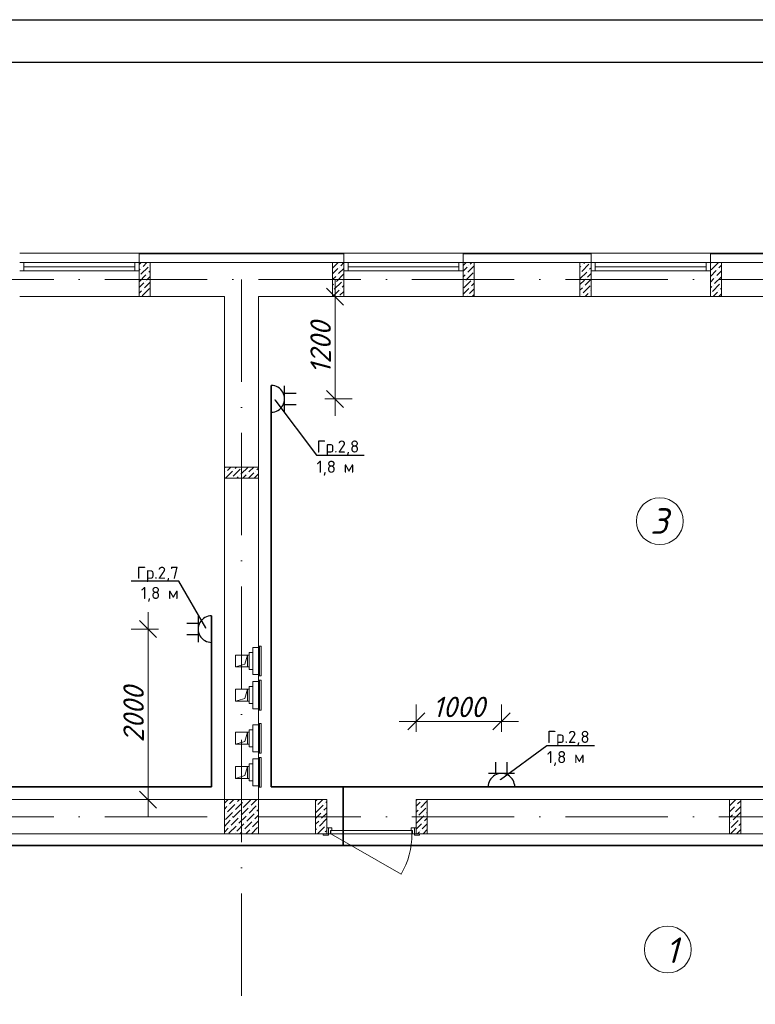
# Model space of a CAD drawing. Header units: millimetres. Extents: x 1114507 to 93926427, y 174473 to 817039.
# Tile 271 of 483: x 1733678 to 1742304, y 773925 to 785472. Entities that reach past the tile are written whole.
import ezdxf
from ezdxf import colors
from ezdxf.entities.mleader import LeaderData, LeaderLine
from ezdxf.math import Vec2, Vec3

# ---------------------------------------------------------------- set-up
doc = ezdxf.new("R2010")
doc.units = ezdxf.units.MM
doc.linetypes.add('ACAD_ISO10W100', pattern=[18, 12, -3, 0, -3])
doc.linetypes.add('ADSK_Скрыто', pattern=[6, 3, -3])
for name, color, linetype, lineweight in [('_Hidden_', 7, 'ADSK_Скрыто', 9), ('Doors', 86, 'Continuous', 13), ('expl', 234, 'Continuous', 13), ('Mechanical Equipment', 7, 'Continuous', 18), ('размеры', 12, 'Continuous', 15)]:
    doc.layers.add(name, color=color, linetype=linetype, lineweight=lineweight)
doc.layers.add('ventilatsiya', color=7, linetype='Continuous')
doc.layers.add('ЭО', color=20, linetype='Continuous')
doc.styles.get("Standard").update_dxf_attribs({"font": 'isocpeui.ttf'})
doc.styles.add('X_ISO', font='isocpeui.ttf')
doc.dimstyles.new('Санжар', dxfattribs={"dimtxt": 240, "dimasz": 200, "dimexe": 200, "dimexo": 200, "dimgap": 50, "dimtad": 1, "dimdec": 0, "dimtxsty": 'Standard', "dimblk": 'OBLIQUE', "dimcen": 2.5, "dimdle": 200, "dimclrd": 152, "dimclre": 152, "dimclrt": 152, "dimadec": 0, "dimazin": 0, "dimtfac": 1, "dimtdec": 0, "dimtmove": 0, "dimatfit": 3, "dimldrblk": 'OBLIQUE', "dimfxl": 0, "dimlwd": 0, "dimlwe": 0, "dimarcsym": 0})

# ---------------------------------------------------------------- blocks, each defined once
blk = doc.blocks.new('blokqav2mak')
at = {"lineweight": 0, "ltscale": 100}
for p, q in [((1557482, 782732), (1556082, 782732)), ((1561282, 782732), (1559882, 782732)), ((1564182, 782732), (1562782, 782732)), ((1559882, 782625), (1557482, 782625)), ((1557482, 782625), (1557482, 782225)), ((1559882, 782625), (1559882, 782225)), ((1562782, 782625), (1561282, 782625)), ((1561282, 782625), (1561282, 782225)), ((1562782, 782625), (1562782, 782225)), ((1565682, 782625), (1564182, 782625)), ((1564182, 782625), (1564182, 782225)), ((1557482, 782225), (1556082, 782225)), ((1558482, 782225), (1557482, 782225)), ((1558482, 776325), (1558482, 782225)), ((1559882, 782225), (1558882, 782225)), ((1558882, 776325), (1558882, 782225)), ((1561282, 782225), (1559882, 782225)), ((1562782, 782225), (1561282, 782225)), ((1564182, 782225), (1562782, 782225)), ((1565682, 782225), (1564182, 782225)), ((1558482, 776325), (1551132, 776325)), ((1559682, 776325), (1558882, 776325)), ((1559682, 776325), (1559682, 775925)), ((1568082, 776325), (1560732, 776325)), ((1560732, 776325), (1560732, 775925)), ((1559682, 775925), (1551132, 775925)), ((1568482, 775925), (1560732, 775925))]:
    blk.add_line(p, q, dxfattribs=at)
at = {"color": 252, "lineweight": 0, "ltscale": 100}
for p, q in [((1559882, 782732), (1557482, 782732)), ((1557482, 782625), (1557482, 782732)), ((1559882, 782625), (1559882, 782732)), ((1562782, 782732), (1561282, 782732)), ((1561282, 782625), (1561282, 782732)), ((1562782, 782625), (1562782, 782732)), ((1565682, 782732), (1564182, 782732)), ((1564182, 782625), (1564182, 782732))]:
    blk.add_line(p, q, dxfattribs=at)
at = {"color": 32, "lineweight": 0, "ltscale": 100}
for p, q in [((1559882, 782725), (1557482, 782725)), ((1562782, 782725), (1561282, 782725)), ((1565682, 782725), (1564182, 782725))]:
    blk.add_line(p, q, dxfattribs=at)
at = {"color": 5, "lineweight": 0}
for p, q in [((1556132, 782625), (1556082, 782625)), ((1556082, 782525), (1556132, 782525)), ((1557432, 782625), (1556132, 782625)), ((1556132, 782525), (1556132, 782625)), ((1557432, 782575), (1556132, 782575)), ((1557432, 782525), (1556132, 782525)), ((1557432, 782525), (1557432, 782625)), ((1557432, 782625), (1557482, 782625)), ((1557482, 782525), (1557432, 782525)), ((1557482, 782625), (1557482, 782525)), ((1559932, 782625), (1559882, 782625)), ((1559882, 782625), (1559882, 782525)), ((1559882, 782525), (1559932, 782525)), ((1561232, 782625), (1559932, 782625)), ((1559932, 782525), (1559932, 782625)), ((1561232, 782575), (1559932, 782575)), ((1561232, 782525), (1559932, 782525)), ((1561232, 782525), (1561232, 782625)), ((1561232, 782625), (1561282, 782625)), ((1561282, 782525), (1561232, 782525)), ((1561282, 782625), (1561282, 782525)), ((1562832, 782625), (1562782, 782625)), ((1562782, 782625), (1562782, 782525)), ((1562782, 782525), (1562832, 782525)), ((1564132, 782625), (1562832, 782625)), ((1562832, 782525), (1562832, 782625)), ((1564132, 782575), (1562832, 782575)), ((1564132, 782525), (1562832, 782525)), ((1564132, 782525), (1564132, 782625)), ((1564132, 782625), (1564182, 782625)), ((1564182, 782525), (1564132, 782525)), ((1564182, 782625), (1564182, 782525))]:
    blk.add_line(p, q, dxfattribs=at)
at = {"linetype": 'Continuous', "lineweight": 0, "ltscale": 100}
for p, q in [((1557482, 782600, 0), (1557507, 782625, 0)), ((1557482, 782533, 0), (1557495, 782545, 0)), ((1557503, 782486, 0), (1557587, 782571, 0)), ((1557511, 782562, 0), (1557511, 782562, 0)), ((1557528, 782579, 0), (1557574, 782625, 0)), ((1557596, 782512, 0), (1557612, 782528, 0)), ((1557604, 782587, 0), (1557604, 782587, 0)), ((1559752, 782493, 0), (1559813, 782554, 0)), ((1559754, 782562, 0), (1559817, 782625, 0)), ((1559822, 782495, 0), (1559882, 782555, 0)), ((1559830, 782571, 0), (1559830, 782571, 0)), ((1559847, 782587, 0), (1559882, 782623, 0)), ((1561282, 782589, 0), (1561318, 782625, 0)), ((1561282, 782522, 0), (1561331, 782571, 0)), ((1561339, 782512, 0), (1561412, 782585, 0)), ((1561347, 782587, 0), (1561347, 782587, 0)), ((1561364, 782604, 0), (1561385, 782625, 0)), ((1562652, 782568, 0), (1562663, 782579, 0)), ((1562652, 782433, 0), (1562731, 782512, 0)), ((1562672, 782520, 0), (1562756, 782604, 0)), ((1562680, 782596, 0), (1562680, 782596, 0)), ((1562697, 782613, 0), (1562709, 782625, 0)), ((1562748, 782529, 0), (1562748, 782529, 0)), ((1562764, 782545, 0), (1562782, 782563, 0)), ((1562773, 782621, 0), (1562773, 782621, 0)), ((1564182, 782462, 0), (1564248, 782529, 0)), ((1564189, 782537, 0), (1564273, 782621, 0)), ((1564198, 782613, 0), (1564198, 782613, 0)), ((1564257, 782470, 0), (1564312, 782525, 0)), ((1564265, 782545, 0), (1564265, 782545, 0)), ((1564282, 782562, 0), (1564312, 782592, 0)), ((1557482, 782398, 0), (1557562, 782478, 0)), ((1557486, 782470, 0), (1557486, 782470, 0)), ((1557554, 782402, 0), (1557554, 782402, 0)), ((1557570, 782419, 0), (1557612, 782461, 0)), ((1557579, 782495, 0), (1557579, 782495, 0)), ((1559752, 782425, 0), (1559788, 782461, 0)), ((1559796, 782402, 0), (1559881, 782486, 0)), ((1559805, 782478, 0), (1559805, 782478, 0)), ((1559872, 782411, 0), (1559872, 782411, 0)), ((1561282, 782455, 0), (1561305, 782478, 0)), ((1561289, 782326, 0), (1561373, 782411, 0)), ((1561297, 782402, 0), (1561297, 782402, 0)), ((1561314, 782419, 0), (1561398, 782503, 0)), ((1561322, 782495, 0), (1561322, 782495, 0)), ((1561390, 782428, 0), (1561390, 782428, 0)), ((1561406, 782444, 0), (1561412, 782450, 0)), ((1562652, 782366, 0), (1562705, 782419, 0)), ((1562655, 782503, 0), (1562655, 782503, 0)), ((1562714, 782360, 0), (1562782, 782428, 0)), ((1562722, 782436, 0), (1562722, 782436, 0)), ((1562739, 782453, 0), (1562782, 782496, 0)), ((1564182, 782395, 0), (1564223, 782436, 0)), ((1564231, 782377, 0), (1564312, 782458, 0)), ((1564240, 782453, 0), (1564240, 782453, 0)), ((1557482, 782331, 0), (1557537, 782385, 0)), ((1557482, 782263, 0), (1557511, 782293, 0)), ((1557520, 782234, 0), (1557604, 782318, 0)), ((1557528, 782310, 0), (1557528, 782310, 0)), ((1557545, 782326, 0), (1557612, 782393, 0)), ((1559752, 782358, 0), (1559763, 782369, 0)), ((1559754, 782225, 0), (1559830, 782301, 0)), ((1559754, 782293, 0), (1559754, 782293, 0)), ((1559771, 782310, 0), (1559855, 782394, 0)), ((1559780, 782385, 0), (1559780, 782385, 0)), ((1559838, 782242, 0), (1559882, 782286, 0)), ((1559847, 782318, 0), (1559847, 782318, 0)), ((1559864, 782335, 0), (1559882, 782353, 0)), ((1561282, 782253, 0), (1561347, 782318, 0)), ((1561356, 782259, 0), (1561412, 782315, 0)), ((1561364, 782335, 0), (1561364, 782335, 0)), ((1561381, 782352, 0), (1561412, 782383, 0)), ((1562652, 782298, 0), (1562680, 782326, 0)), ((1562689, 782268, 0), (1562773, 782352, 0)), ((1562697, 782343, 0), (1562697, 782343, 0)), ((1562781, 782293, 0), (1562782, 782294, 0)), ((1564182, 782328, 0), (1564198, 782343, 0)), ((1564206, 782284, 0), (1564290, 782369, 0)), ((1564214, 782360, 0), (1564214, 782360, 0)), ((1564282, 782293, 0), (1564282, 782293, 0)), ((1564299, 782310, 0), (1564312, 782323, 0)), ((1564307, 782385, 0), (1564307, 782385, 0)), ((1557578, 782225, 0), (1557579, 782225, 0)), ((1557596, 782242, 0), (1557596, 782242, 0)), ((1559822, 782225, 0), (1559822, 782225, 0)), ((1561322, 782225, 0), (1561322, 782225, 0)), ((1561339, 782242, 0), (1561339, 782242, 0)), ((1561389, 782225, 0), (1561412, 782248, 0)), ((1562652, 782231, 0), (1562655, 782234, 0)), ((1562672, 782251, 0), (1562672, 782251, 0)), ((1562714, 782225, 0), (1562748, 782259, 0)), ((1562764, 782276, 0), (1562764, 782276, 0)), ((1562781, 782225, 0), (1562782, 782226, 0)), ((1564189, 782268, 0), (1564189, 782268, 0)), ((1564214, 782225, 0), (1564265, 782276, 0)), ((1564281, 782225, 0), (1564312, 782256, 0)), ((1558482, 780217, 0), (1558490, 780225, 0)), ((1558517, 780185, 0), (1558558, 780225, 0)), ((1558585, 780117, 0), (1558669, 780201, 0)), ((1558610, 780210, 0), (1558625, 780225, 0)), ((1558677, 780142, 0), (1558760, 780225, 0)), ((1558686, 780218, 0), (1558686, 780218, 0)), ((1558770, 780168, 0), (1558827, 780225, 0)), ((1558862, 780193, 0), (1558882, 780213, 0)), ((1558482, 780149, 0), (1558484, 780151, 0)), ((1558495, 780095, 0), (1558576, 780176, 0)), ((1558500, 780168, 0), (1558500, 780168, 0)), ((1558568, 780100, 0), (1558568, 780100, 0)), ((1558593, 780193, 0), (1558593, 780193, 0)), ((1558630, 780095, 0), (1558644, 780109, 0)), ((1558660, 780126, 0), (1558660, 780126, 0)), ((1558697, 780095, 0), (1558736, 780134, 0)), ((1558753, 780151, 0), (1558753, 780151, 0)), ((1558765, 780095, 0), (1558829, 780159, 0)), ((1558837, 780100, 0), (1558882, 780145, 0)), ((1558846, 780176, 0), (1558846, 780176, 0)), ((1558482, 776282), (1558525, 776325)), ((1558544, 776276), (1558593, 776325)), ((1558611, 776209), (1558696, 776293)), ((1558620, 776285), (1558620, 776285)), ((1558637, 776302), (1558660, 776325)), ((1558704, 776234), (1558788, 776318)), ((1558712, 776310), (1558712, 776310)), ((1558797, 776260), (1558862, 776325)), ((1559552, 776307, 0), (1559570, 776325, 0)), ((1559580, 776267, 0), (1559638, 776325, 0)), ((1559656, 776276, 0), (1559656, 776276, 0)), ((1559673, 776292, 0), (1559682, 776302, 0)), ((1560742, 776325, 0), (1560732, 776315, 0)), ((1560778, 776294, 0), (1560732, 776248, 0)), ((1560862, 776310, 0), (1560786, 776235, 0)), ((1560795, 776311, 0), (1560795, 776311, 0)), ((1564407, 776251, 0), (1564481, 776325, 0)), ((1564499, 776276, 0), (1564537, 776313, 0)), ((1558482, 776214), (1558510, 776243)), ((1558494, 776091), (1558578, 776175)), ((1558502, 776167), (1558502, 776167)), ((1558519, 776184), (1558603, 776268)), ((1558527, 776260), (1558527, 776260)), ((1558586, 776116), (1558670, 776201)), ((1558595, 776192), (1558595, 776192)), ((1558679, 776142), (1558763, 776226)), ((1558687, 776217), (1558687, 776217)), ((1558771, 776167), (1558856, 776251)), ((1558780, 776243), (1558780, 776243)), ((1558847, 776175), (1558847, 776175)), ((1558864, 776192), (1558882, 776210)), ((1558872, 776268), (1558872, 776268)), ((1559552, 776105, 0), (1559614, 776166, 0)), ((1559555, 776175, 0), (1559639, 776259, 0)), ((1559563, 776250, 0), (1559563, 776250, 0)), ((1559622, 776107, 0), (1559682, 776167, 0)), ((1559630, 776183, 0), (1559630, 776183, 0)), ((1559647, 776200, 0), (1559682, 776235, 0)), ((1560753, 776201, 0), (1560732, 776180, 0)), ((1560845, 776226, 0), (1560761, 776142, 0)), ((1560770, 776218, 0), (1560770, 776218, 0)), ((1560862, 776176, 0), (1560854, 776167, 0)), ((1564407, 776183, 0), (1564466, 776242, 0)), ((1564449, 776090, 0), (1564533, 776175, 0)), ((1564457, 776166, 0), (1564457, 776166, 0)), ((1564474, 776183, 0), (1564537, 776246, 0)), ((1564483, 776259, 0), (1564483, 776259, 0)), ((1558482, 776147), (1558485, 776150)), ((1558482, 776012), (1558552, 776083)), ((1558561, 776024), (1558645, 776108)), ((1558569, 776100), (1558569, 776100)), ((1558653, 776049), (1558738, 776133)), ((1558662, 776125), (1558662, 776125)), ((1558721, 775982), (1558805, 776066)), ((1558729, 776057), (1558729, 776057)), ((1558746, 776074), (1558830, 776158)), ((1558754, 776150), (1558754, 776150)), ((1558813, 776007), (1558882, 776076)), ((1558822, 776083), (1558822, 776083)), ((1558839, 776100), (1558882, 776143)), ((1559552, 776037, 0), (1559588, 776074, 0)), ((1559597, 776015, 0), (1559681, 776099, 0)), ((1559605, 776090, 0), (1559605, 776090, 0)), ((1560820, 776134, 0), (1560736, 776050, 0)), ((1560744, 776125, 0), (1560744, 776125, 0)), ((1560812, 776058, 0), (1560812, 776058, 0)), ((1560862, 776108, 0), (1560829, 776075, 0)), ((1560837, 776151, 0), (1560837, 776151, 0)), ((1564407, 776116, 0), (1564440, 776149, 0)), ((1564407, 776049, 0), (1564415, 776057, 0)), ((1564424, 775998, 0), (1564508, 776082, 0)), ((1564432, 776074, 0), (1564432, 776074, 0)), ((1564525, 776099, 0), (1564525, 776099, 0)), ((1558482, 775945), (1558527, 775990)), ((1558536, 775931), (1558620, 776015)), ((1558544, 776007), (1558544, 776007)), ((1558611, 775940), (1558611, 775940)), ((1558628, 775956), (1558712, 776041)), ((1558637, 776032), (1558637, 776032)), ((1558664, 775925), (1558687, 775948)), ((1558704, 775965), (1558704, 775965)), ((1558732, 775925), (1558780, 775973)), ((1558797, 775990), (1558797, 775990)), ((1558799, 775925), (1558872, 775999)), ((1558881, 775940), (1558882, 775941)), ((1559552, 775970, 0), (1559563, 775981, 0)), ((1559575, 775925, 0), (1559656, 776006, 0)), ((1559580, 775998, 0), (1559580, 775998, 0)), ((1559647, 775930, 0), (1559647, 775930, 0)), ((1559664, 775947, 0), (1559682, 775965, 0)), ((1559673, 776023, 0), (1559673, 776023, 0)), ((1560795, 776041, 0), (1560732, 775978, 0)), ((1560770, 775949, 0), (1560746, 775925, 0)), ((1560786, 775965, 0), (1560786, 775965, 0)), ((1560862, 776041, 0), (1560803, 775982, 0)), ((1560862, 775974, 0), (1560814, 775925, 0)), ((1564418, 775925, 0), (1564483, 775989, 0)), ((1564491, 775930, 0), (1564537, 775977, 0)), ((1564499, 776006, 0), (1564499, 776006, 0)), ((1564516, 776023, 0), (1564537, 776044, 0))]:
    blk.add_line(p, q, dxfattribs=at)
at = {"color": 1, "linetype": 'ACAD_ISO10W100', "lineweight": 0, "ltscale": 100}
for p, q in [((1572682, 782425), (1545682, 782425)), ((1558682, 782425), (1558682, 766825)), ((1572682, 776125), (1545682, 776125))]:
    blk.add_line(p, q, dxfattribs=at)
at = {"layer": '_Hidden_', "color": 5, "lineweight": 0}
for p, q in [((1558885, 778125), (1558886, 778125)), ((1558815, 778110), (1558815, 778109)), ((1558815, 778109), (1558815, 778110)), ((1558839, 778109), (1558839, 778110)), ((1558839, 778110), (1558839, 778109)), ((1558882, 778109), (1558882, 778110)), ((1558882, 778110), (1558882, 778109)), ((1558815, 777792), (1558815, 777792)), ((1558815, 777792), (1558815, 777792)), ((1558839, 777792), (1558839, 777792)), ((1558839, 777792), (1558839, 777792)), ((1558882, 777792), (1558882, 777792)), ((1558882, 777792), (1558882, 777792)), ((1558815, 777710), (1558815, 777710)), ((1558815, 777710), (1558815, 777710)), ((1558839, 777710), (1558839, 777710)), ((1558839, 777710), (1558839, 777710)), ((1558882, 777710), (1558882, 777710)), ((1558882, 777710), (1558882, 777710)), ((1558886, 777776), (1558885, 777776)), ((1558885, 777725), (1558886, 777725)), ((1558815, 777392), (1558815, 777392)), ((1558815, 777392), (1558815, 777392)), ((1558839, 777392), (1558839, 777392)), ((1558839, 777392), (1558839, 777392)), ((1558882, 777392), (1558882, 777392)), ((1558882, 777392), (1558882, 777392)), ((1558886, 777376), (1558885, 777376)), ((1558815, 777204), (1558815, 777204)), ((1558815, 777204), (1558815, 777204)), ((1558839, 777204), (1558839, 777204)), ((1558839, 777204), (1558839, 777204)), ((1558882, 777204), (1558882, 777204)), ((1558882, 777204), (1558882, 777204)), ((1558885, 777219), (1558886, 777219)), ((1558815, 776886), (1558815, 776886)), ((1558815, 776886), (1558815, 776886)), ((1558839, 776886), (1558839, 776886)), ((1558839, 776886), (1558839, 776886)), ((1558882, 776886), (1558882, 776886)), ((1558882, 776886), (1558882, 776886)), ((1558886, 776870), (1558885, 776870)), ((1558815, 776804), (1558815, 776804)), ((1558815, 776804), (1558815, 776804)), ((1558839, 776804), (1558839, 776804)), ((1558839, 776804), (1558839, 776804)), ((1558882, 776804), (1558882, 776804)), ((1558882, 776804), (1558882, 776804)), ((1558885, 776820), (1558886, 776820)), ((1558815, 776487), (1558815, 776486)), ((1558815, 776486), (1558815, 776487)), ((1558839, 776486), (1558839, 776487)), ((1558839, 776487), (1558839, 776486)), ((1558882, 776487), (1558882, 776486)), ((1558882, 776486), (1558882, 776487)), ((1558886, 776471), (1558885, 776471))]:
    blk.add_line(p, q, dxfattribs=at)
at = {"layer": 'Doors', "lineweight": 0}
for p, q in [((1559682, 775995), (1559702, 775995)), ((1559682, 775925), (1559682, 775995)), ((1559742, 775995), (1559702, 775995)), ((1559702, 775995), (1559702, 775925)), ((1559702, 775995), (1559702, 775925)), ((1559727, 775925), (1559727, 775965)), ((1559727, 775965), (1559742, 775965)), ((1560682, 775965), (1559732, 775965)), ((1559732, 775965), (1559732, 775925)), ((1559742, 775965), (1559742, 775995)), ((1560672, 775965), (1560672, 775995)), ((1560672, 775995), (1560712, 775995)), ((1560687, 775965), (1560672, 775965)), ((1560682, 775925), (1560682, 775965)), ((1560687, 775925), (1560687, 775965)), ((1560712, 775995), (1560712, 775925)), ((1560732, 775995), (1560712, 775995)), ((1560712, 775995), (1560712, 775925)), ((1560732, 775925), (1560732, 775995)), ((1559702, 775925), (1559642, 775925)), ((1559642, 775925), (1559642, 775910)), ((1559642, 775910), (1559702, 775910)), ((1559702, 775925), (1559682, 775925)), ((1559702, 775925), (1559727, 775925)), ((1559702, 775910), (1559702, 775925)), ((1559732, 775925), (1560555, 775450)), ((1559732, 775925), (1560682, 775925)), ((1560712, 775925), (1560687, 775925)), ((1560712, 775925), (1560732, 775925)), ((1560772, 775925), (1560712, 775925)), ((1560712, 775925), (1560712, 775910)), ((1560712, 775910), (1560772, 775910)), ((1560772, 775910), (1560772, 775925))]:
    blk.add_line(p, q, dxfattribs=at)
blk.add_arc((1559732, 775925), 950, 330, 0, dxfattribs=at)
at = {"layer": 'Mechanical Equipment', "color": 5, "lineweight": 0}
for p, q in [((1558885, 778125), (1558885, 777776)), ((1558885, 778125), (1558885, 777776)), ((1558885, 778125), (1558895, 778125)), ((1558895, 778125), (1558905, 778125)), ((1558895, 778125), (1558895, 777776)), ((1558905, 778125), (1558914, 778125)), ((1558914, 777776), (1558914, 778125)), ((1558815, 778051), (1558774, 778051)), ((1558774, 777851), (1558774, 778051)), ((1558839, 778110), (1558815, 778110)), ((1558815, 778110), (1558815, 778109)), ((1558815, 778100), (1558815, 778110)), ((1558815, 777802), (1558815, 778100)), ((1558882, 778110), (1558839, 778110)), ((1558839, 778109), (1558839, 778110)), ((1558839, 778110), (1558839, 778109)), ((1558882, 778109), (1558882, 778110)), ((1558882, 778110), (1558882, 778100)), ((1558882, 778100), (1558882, 777802)), ((1558774, 777851), (1558815, 777851)), ((1558815, 777792), (1558815, 777802)), ((1558815, 777792), (1558839, 777792)), ((1558815, 777792), (1558815, 777792)), ((1558839, 777792), (1558882, 777792)), ((1558839, 777792), (1558839, 777792)), ((1558839, 777792), (1558839, 777792)), ((1558882, 777802), (1558882, 777792)), ((1558882, 777792), (1558882, 777792)), ((1558839, 777710), (1558815, 777710)), ((1558815, 777710), (1558815, 777710)), ((1558815, 777700), (1558815, 777710)), ((1558815, 777402), (1558815, 777700)), ((1558882, 777710), (1558839, 777710)), ((1558839, 777710), (1558839, 777710)), ((1558839, 777710), (1558839, 777710)), ((1558882, 777710), (1558882, 777710)), ((1558882, 777710), (1558882, 777700)), ((1558882, 777700), (1558882, 777402)), ((1558895, 777776), (1558885, 777776)), ((1558885, 777725), (1558885, 777376)), ((1558885, 777725), (1558885, 777376)), ((1558885, 777725), (1558895, 777725)), ((1558905, 777776), (1558895, 777776)), ((1558895, 777725), (1558905, 777725)), ((1558895, 777725), (1558895, 777376)), ((1558914, 777776), (1558905, 777776)), ((1558905, 777725), (1558914, 777725)), ((1558914, 777376), (1558914, 777725)), ((1558815, 777651), (1558774, 777651)), ((1558774, 777451), (1558774, 777651)), ((1558774, 777451), (1558815, 777451)), ((1558815, 777392), (1558815, 777402)), ((1558815, 777392), (1558839, 777392)), ((1558815, 777392), (1558815, 777392)), ((1558839, 777392), (1558882, 777392)), ((1558839, 777392), (1558839, 777392)), ((1558839, 777392), (1558839, 777392)), ((1558882, 777402), (1558882, 777392)), ((1558882, 777392), (1558882, 777392)), ((1558895, 777376), (1558885, 777376)), ((1558905, 777376), (1558895, 777376)), ((1558914, 777376), (1558905, 777376)), ((1558839, 777204), (1558815, 777204)), ((1558815, 777204), (1558815, 777204)), ((1558815, 777194), (1558815, 777204)), ((1558882, 777204), (1558839, 777204)), ((1558839, 777204), (1558839, 777204)), ((1558839, 777204), (1558839, 777204)), ((1558882, 777204), (1558882, 777204)), ((1558882, 777204), (1558882, 777194)), ((1558885, 777219), (1558885, 776870)), ((1558885, 777219), (1558885, 776870)), ((1558885, 777219), (1558895, 777219)), ((1558895, 777219), (1558905, 777219)), ((1558895, 777219), (1558895, 776870)), ((1558905, 777219), (1558914, 777219)), ((1558914, 776870), (1558914, 777219)), ((1558815, 777145), (1558774, 777145)), ((1558774, 776945), (1558774, 777145)), ((1558815, 776896), (1558815, 777194)), ((1558882, 777194), (1558882, 776896)), ((1558774, 776945), (1558815, 776945)), ((1558815, 776886), (1558815, 776896)), ((1558815, 776886), (1558839, 776886)), ((1558815, 776886), (1558815, 776886)), ((1558839, 776886), (1558882, 776886)), ((1558839, 776886), (1558839, 776886)), ((1558839, 776886), (1558839, 776886)), ((1558882, 776896), (1558882, 776886)), ((1558882, 776886), (1558882, 776886)), ((1558895, 776870), (1558885, 776870)), ((1558905, 776870), (1558895, 776870)), ((1558914, 776870), (1558905, 776870)), ((1558815, 776745), (1558774, 776745)), ((1558774, 776545), (1558774, 776745)), ((1558839, 776804), (1558815, 776804)), ((1558815, 776804), (1558815, 776804)), ((1558815, 776794), (1558815, 776804)), ((1558815, 776496), (1558815, 776794)), ((1558882, 776804), (1558839, 776804)), ((1558839, 776804), (1558839, 776804)), ((1558839, 776804), (1558839, 776804)), ((1558882, 776804), (1558882, 776804)), ((1558882, 776804), (1558882, 776794)), ((1558882, 776794), (1558882, 776496)), ((1558885, 776820), (1558885, 776471)), ((1558885, 776820), (1558885, 776471)), ((1558885, 776820), (1558895, 776820)), ((1558895, 776820), (1558905, 776820)), ((1558895, 776820), (1558895, 776471)), ((1558905, 776820), (1558914, 776820)), ((1558914, 776471), (1558914, 776820)), ((1558774, 776545), (1558815, 776545)), ((1558815, 776486), (1558815, 776496)), ((1558815, 776487), (1558815, 776486)), ((1558815, 776486), (1558839, 776486)), ((1558839, 776486), (1558839, 776487)), ((1558839, 776487), (1558839, 776486)), ((1558839, 776486), (1558882, 776486)), ((1558882, 776496), (1558882, 776486)), ((1558882, 776486), (1558882, 776487)), ((1558895, 776471), (1558885, 776471)), ((1558905, 776471), (1558895, 776471)), ((1558914, 776471), (1558905, 776471))]:
    blk.add_line(p, q, dxfattribs=at)
at = {"layer": 'ventilatsiya', "lineweight": 0, "ltscale": 100}
for p, q in [((1558752, 778021), (1558612, 778021)), ((1558612, 778021), (1558612, 777881)), ((1558707, 778021), (1558774, 778021)), ((1558752, 778021), (1558723, 777912)), ((1558752, 777881), (1558752, 778021)), ((1558723, 777912), (1558612, 777881)), ((1558612, 777881), (1558752, 777881)), ((1558707, 777881), (1558774, 777881)), ((1558752, 777621), (1558612, 777621)), ((1558612, 777621), (1558612, 777481)), ((1558707, 777621), (1558774, 777621)), ((1558752, 777621), (1558723, 777513)), ((1558752, 777481), (1558752, 777621)), ((1558723, 777513), (1558612, 777481)), ((1558612, 777481), (1558752, 777481)), ((1558707, 777481), (1558774, 777481)), ((1558752, 777115), (1558612, 777115)), ((1558612, 777115), (1558612, 776975)), ((1558707, 777115), (1558774, 777115)), ((1558752, 777115), (1558723, 777007)), ((1558752, 776975), (1558752, 777115)), ((1558723, 777007), (1558612, 776975)), ((1558612, 776975), (1558752, 776975)), ((1558707, 776975), (1558774, 776975)), ((1558752, 776715), (1558612, 776715)), ((1558612, 776715), (1558612, 776575)), ((1558707, 776715), (1558774, 776715)), ((1558752, 776715), (1558723, 776607)), ((1558752, 776575), (1558752, 776715)), ((1558723, 776607), (1558612, 776575)), ((1558612, 776575), (1558752, 776575)), ((1558707, 776575), (1558774, 776575))]:
    blk.add_line(p, q, dxfattribs=at)
at = {"layer": 'размеры', "lineweight": 0, "ltscale": 5}
for p, q in [((1557612, 782625), (1557482, 782625)), ((1557482, 782625), (1557482, 782225)), ((1557612, 782225), (1557612, 782625)), ((1559882, 782625), (1559752, 782625)), ((1559752, 782625), (1559752, 782225)), ((1559882, 782225), (1559882, 782625)), ((1561412, 782625), (1561282, 782625)), ((1561282, 782625), (1561282, 782225)), ((1561412, 782225), (1561412, 782625)), ((1562782, 782625), (1562652, 782625)), ((1562652, 782625), (1562652, 782225)), ((1562782, 782225), (1562782, 782625)), ((1564312, 782625), (1564182, 782625)), ((1564182, 782625), (1564182, 782225)), ((1564312, 782225), (1564312, 782625)), ((1557482, 782225), (1557612, 782225)), ((1559752, 782225), (1559882, 782225)), ((1561282, 782225), (1561412, 782225)), ((1562652, 782225), (1562782, 782225)), ((1564182, 782225), (1564312, 782225)), ((1558482, 780095), (1558482, 780225)), ((1558482, 780225), (1558882, 780225)), ((1558882, 780225), (1558482, 780225)), ((1558482, 780225), (1558482, 780095)), ((1558882, 780225), (1558882, 780095)), ((1558882, 780095), (1558882, 780225)), ((1558882, 780095), (1558482, 780095)), ((1558482, 780095), (1558882, 780095)), ((1558882, 776325), (1558482, 776325)), ((1558482, 776325), (1558482, 775925)), ((1558882, 775925), (1558882, 776325)), ((1559682, 776325), (1559552, 776325)), ((1559552, 776325), (1559552, 775925)), ((1559682, 775925), (1559682, 776325)), ((1560732, 775925), (1560732, 776325)), ((1560732, 776325), (1560862, 776325)), ((1560862, 776325), (1560862, 775925)), ((1564537, 776325), (1564407, 776325)), ((1564407, 776325), (1564407, 775925)), ((1564537, 775925), (1564537, 776325)), ((1558482, 775925), (1558882, 775925)), ((1559552, 775925), (1559682, 775925)), ((1560862, 775925), (1560732, 775925)), ((1564407, 775925), (1564537, 775925))]:
    blk.add_line(p, q, dxfattribs=at)
blk = doc.blocks.new('ауцп')
at = {"color": 152, "lineweight": 30, "ltscale": 60, "true_color": 0x006edd}
blk.add_line((3357037, 1654647), (3357037, 1654921), dxfattribs=at)
at = {"layer": 'ЭО', "color": 152, "lineweight": 30, "ltscale": 10, "true_color": 0x006edd}
for p, q in [((3356896, 1654644), (3356896, 1654924)), ((3357037, 1654844), (3357158, 1654844)), ((3357037, 1654723), (3357158, 1654723))]:
    blk.add_line(p, q, dxfattribs=at)
blk.add_arc((3356897, 1654784), 140, 269.8964, 90.1036, dxfattribs=at)
blk = doc.blocks.new('_Oblique')
at = {"color": 0, "linetype": 'ByBlock', "lineweight": -2}
blk.add_line((-0.5, -0.5), (0.5, 0.5), dxfattribs=at)
blk = doc.blocks.new('*D1842')
at = {"color": 152, "linetype": 'Continuous', "lineweight": 0, "ltscale": 100, "transparency": 16777216}
for p, q in [((1735184, 776125), (1735184, 778525)), ((1735304, 778325), (1734984, 778325)), ((1735304, 776325), (1734984, 776325))]:
    blk.add_line(p, q, dxfattribs=at)
at = {"layer": 'Defpoints', "color": 0, "lineweight": 35, "ltscale": 100, "transparency": 16777216}
for p in [(1735184, 778325), (1736078, 778325), (1736078, 776325)]:
    blk.add_point(p, dxfattribs=at)
at = {"color": 152, "lineweight": 0, "ltscale": 100, "transparency": 16777216, "xscale": 200, "yscale": 200, "zscale": 200}
for p, rotation in [((1735184, 778325), 90), ((1735184, 776325), 270)]:
    blk.add_blockref('_Oblique', p, dxfattribs=dict(at, rotation=rotation))
at = {"color": 152, "lineweight": 35, "ltscale": 100, "transparency": 16777216, "insert": (1735014, 777325), "char_height": 240, "attachment_point": 5, "rotation": 90, "bg_fill": 3, "box_fill_scale": 1.1, "bg_fill_color": 256, "bg_fill_true_color": 13158600, "bg_fill_transparency": 0}
blk.add_mtext('2000', dxfattribs=at)
blk = doc.blocks.new('_Dot')
at = {"color": 0, "linetype": 'ByBlock', "lineweight": -2}
blk.add_line((-0.5, 0), (-1, 0), dxfattribs=at)
at = {"color": 0, "linetype": 'ByBlock', "const_width": 0.5}
blk.add_lwpolyline([(-0.25, 0, 1), (0.25, 0, 1)], format="xyb", close=True, dxfattribs=at)
blk = doc.blocks.new('*D1843')
at = {"color": 152, "linetype": 'Continuous', "lineweight": 0, "ltscale": 100, "transparency": 16777216}
for p, q in [((1737377, 782425), (1737377, 780825)), ((1737257, 782225), (1737577, 782225)), ((1737257, 781025), (1737577, 781025))]:
    blk.add_line(p, q, dxfattribs=at)
at = {"layer": 'Defpoints', "color": 0, "lineweight": 35, "ltscale": 100, "transparency": 16777216}
for p in [(1736478, 782225), (1736478, 781025), (1737377, 781025)]:
    blk.add_point(p, dxfattribs=at)
at = {"color": 152, "lineweight": 0, "ltscale": 100, "transparency": 16777216, "xscale": 200, "yscale": 200, "zscale": 200}
for p, rotation in [((1737377, 782225), 90), ((1737377, 781025), 270)]:
    blk.add_blockref('_Oblique', p, dxfattribs=dict(at, rotation=rotation))
at = {"color": 152, "lineweight": 35, "ltscale": 100, "transparency": 16777216, "insert": (1737207, 781625), "char_height": 240, "attachment_point": 5, "rotation": 90, "bg_fill": 3, "box_fill_scale": 1.1, "bg_fill_color": 256, "bg_fill_true_color": 13158600, "bg_fill_transparency": 0}
blk.add_mtext('1200', dxfattribs=at)
blk = doc.blocks.new('*D1844')
at = {"color": 152, "linetype": 'Continuous', "lineweight": 0, "ltscale": 100, "transparency": 16777216}
for p, q in [((1738328, 777122), (1738328, 777442)), ((1739328, 777122), (1739328, 777442)), ((1738128, 777242), (1739528, 777242))]:
    blk.add_line(p, q, dxfattribs=at)
at = {"layer": 'Defpoints', "color": 0, "lineweight": 35, "ltscale": 100, "transparency": 16777216}
for p in [(1739328, 777242), (1738328, 776325), (1739328, 776325)]:
    blk.add_point(p, dxfattribs=at)
at = {"color": 152, "lineweight": 0, "ltscale": 100, "transparency": 16777216, "xscale": 200, "yscale": 200, "zscale": 200, "rotation": 180}
blk.add_blockref('_Oblique', (1738328, 777242), dxfattribs=at)
at = {"color": 152, "lineweight": 0, "ltscale": 100, "transparency": 16777216, "xscale": 200, "yscale": 200, "zscale": 200}
blk.add_blockref('_Oblique', (1739328, 777242), dxfattribs=at)
at = {"color": 152, "lineweight": 35, "ltscale": 100, "transparency": 16777216, "insert": (1738828, 777412), "char_height": 240, "attachment_point": 5, "bg_fill": 3, "box_fill_scale": 1.1, "bg_fill_color": 256, "bg_fill_true_color": 13158600, "bg_fill_transparency": 0}
blk.add_mtext('1000', dxfattribs=at)

msp = doc.modelspace()

# ---------------------------------------------------------------- linework, layer by layer
at = {"color": 0, "lineweight": 35, "ltscale": 100}
for p, q in [((1736628.2, 781181.1), (1736628.2, 776475.1)), ((1735928.2, 776475.1), (1735928.2, 778481.1)), ((1727028.2, 776475.1), (1735928.2, 776475.1)), ((1736628.2, 776475.1), (1745528.2, 776475.1)), ((1737470.7, 776475.1), (1737470.7, 775786.1)), ((1724228.2, 775786.1), (1746949.7, 775786.1))]:
    msp.add_line(p, q, dxfattribs=at)
at = {"color": 5, "elevation": 0}
msp.add_lwpolyline([(1715424.1, 785471.7), (1768282.1, 785471.7), (1768282.1, 755771.7), (1715424.1, 755771.7)], close=True, dxfattribs=at)
at = {"color": 5, "lineweight": 30, "elevation": 0}
msp.add_lwpolyline([(1717424.1, 784971.7), (1767782.1, 784971.7), (1767782.1, 756271.7), (1717424.1, 756271.7)], close=True, dxfattribs=at)
at = {"layer": 'Defpoints', "color": 3, "linetype": 'ByBlock', "elevation": 0}
msp.add_lwpolyline([(1715424.1, 785471.7), (1757424.1, 785471.7), (1757424.1, 755771.7), (1715424.1, 755771.7)], close=True, dxfattribs=at)
at = {"layer": 'expl', "lineweight": 0}
for centre in [(1741185.1, 779591), (1741279, 774567.8)]:
    msp.add_circle(centre, 275.1, dxfattribs=at)

# ---------------------------------------------------------------- block references
at = {"color": 0}
msp.add_blockref('blokqav2mak', (177596.2, 0), dxfattribs=at)
at = {"lineweight": 30, "xscale": 1.114080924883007, "yscale": 1.114080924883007, "zscale": 1.114080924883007}
msp.add_blockref('ауцп', (-2003226.1, -1062537.9), dxfattribs=at)
for p, rotation in [((5475782.5, 2621888.1), 180), ((3582891.2, -2963379.2), 90)]:
    msp.add_blockref('ауцп', p, dxfattribs=dict(at, rotation=rotation))

# ---------------------------------------------------------------- texts
at = {"lineweight": 0, "char_height": 300, "width": 349.19, "attachment_point": 9}
for s, insert in [('3', (1741281.5, 779442.4)), ('1', (1741401.3, 774409.6))]:
    msp.add_mtext(s, dxfattribs=dict(at, insert=insert))

# ---------------------------------------------------------------- next in the draw order: dimensions: what is measured, and where the dimension line sits
at = {"color": 0, "lineweight": 35, "ltscale": 100}
for base, p1, p2, picture, middle in [((1737377.2, 781025.1), (1736478.2, 782225.1), (1736478.2, 781025.1), '*D1843', (1737207.2, 781625.1)), ((1735183.6, 778325.1), (1736078.2, 776325.1), (1736078.2, 778325.1), '*D1842', (1735013.6, 777325.1))]:
    dim = msp.add_linear_dim(base=base, p1=p1, p2=p2, angle=90, dimstyle='Санжар', override={"dimfxl": 120, "dimfxlon": 1, "dimtfill": 1, "dimarcsym": 1}, dxfattribs=at)
    dim.commit()
    dim.dimension.update_dxf_attribs({"geometry": picture, "text_midpoint": middle})
dim = msp.add_linear_dim(base=(1739328.2, 777242.3), p1=(1738328.2, 776325.1), p2=(1739328.2, 776325.1), dimstyle='Санжар', override={"dimfxl": 120, "dimfxlon": 1, "dimtfill": 1, "dimarcsym": 1}, dxfattribs=at)
dim.commit()
dim.dimension.update_dxf_attribs({"geometry": '*D1844', "text_midpoint": (1738828.2, 777412.3)})

# ---------------------------------------------------------------- next in the draw order: leaders
at = {"lineweight": 0}
ml = msp.add_multileader_mtext('Standard', dxfattribs=at)
ml.set_content('{\\fISOCPEUR|b0|i0|c204|p34;Гр.2,8\\P1,8 м}', color=256, style='X_ISO')
ml.set_leader_properties()
ml.set_arrow_properties(name='DOT')
ml.build(insert=Vec2(0, 0))
ml.multileader.update_dxf_attribs({"text_left_attachment_type": 6, "text_right_attachment_type": 6, "dogleg_length": 0.36, "arrow_head_size": 5.68})
ctx = ml.context
ctx.base_point, ctx.char_height, ctx.arrow_head_size, ctx.landing_gap_size, ctx.plane_origin = Vec3(1737159.1, 780366.5), 142.116, 5.68, 0.568, Vec3(1739199.9, 780510.3)
ctx.left_attachment, ctx.right_attachment = 6, 6
notes = []
notes.append((ctx, [(1, (1, 1, 0), (1737158.9, 780366.5), (1, 0), 0.205, [(0, [(1736667.7, 781017)], 0, [])])]))
ctx.mtext.insert, ctx.mtext.rotation, ctx.mtext.width, ctx.mtext.flow_direction = Vec3(1737159.7, 780537.1), 6.2831853, 1220.836, 5
ml = msp.add_multileader_mtext('Standard', dxfattribs=at)
ml.set_content('{\\fISOCPEUR|b0|i0|c204|p34;Гр.2,7\\P1,8 м}', color=256, style='X_ISO')
ml.set_leader_properties()
ml.set_arrow_properties(name='DOT')
ml.build(insert=Vec2(0, 0))
ml.multileader.update_dxf_attribs({"text_left_attachment_type": 6, "text_right_attachment_type": 6, "dogleg_length": 0.36, "arrow_head_size": 5.68})
ctx = ml.context
ctx.base_point, ctx.char_height, ctx.arrow_head_size, ctx.landing_gap_size, ctx.plane_origin = Vec3(1735080.2, 778886.6), 142.116, 5.68, 0.568, Vec3(1737149.4, 779030.4)
ctx.left_attachment, ctx.right_attachment, ctx.text_align_type = 6, 6, 2
notes.append((ctx, [(0, (1, 1, 0), (1735543.5, 778886.6), (-1, 0), 0.36, [(0, [(1735862, 778334)], 0, [])])]))
ctx.mtext.insert, ctx.mtext.rotation, ctx.mtext.width, ctx.mtext.alignment, ctx.mtext.flow_direction = Vec3(1735542.6, 779057.1), 6.2831853, 1220.836, 3, 5
ml = msp.add_multileader_mtext('Standard', dxfattribs=at)
ml.set_content('{\\fISOCPEUR|b0|i0|c204|p34;Гр.2,8\\P1,8 м}', color=256, style='X_ISO')
ml.set_leader_properties()
ml.set_arrow_properties(name='DOT')
ml.build(insert=Vec2(0, 0))
ml.multileader.update_dxf_attribs({"text_left_attachment_type": 6, "text_right_attachment_type": 6, "dogleg_length": 0.36, "arrow_head_size": 5.68})
ctx = ml.context
ctx.base_point, ctx.char_height, ctx.arrow_head_size, ctx.landing_gap_size, ctx.plane_origin = Vec3(1739860.4, 776961.6), 142.116, 5.68, 0.568, Vec3(1741901.2, 777105.4)
ctx.left_attachment, ctx.right_attachment = 6, 6
notes.append((ctx, [(1, (1, 1, 0), (1739860.2, 776961.6), (1, 0), 0.205, [(0, [(1739313.4, 776556.4)], 0, [])])]))
ctx.mtext.insert, ctx.mtext.rotation, ctx.mtext.width, ctx.mtext.flow_direction = Vec3(1739860.9, 777132.1), 6.2831853, 1220.836, 5
for ctx, leaders in notes:
    for number, flags, end, landing, length, lines in leaders:
        leader = LeaderData()
        leader.index, (leader.has_last_leader_line, leader.has_dogleg_vector, leader.attachment_direction) = number, flags
        leader.last_leader_point, leader.dogleg_vector, leader.dogleg_length = Vec3(end), Vec3(landing), length
        for number, points, colour, breaks in lines:
            line = LeaderLine()
            line.index, line.vertices, line.color, line.breaks = number, Vec3.list(points), colors.encode_raw_color(colour), breaks
            leader.lines.append(line)
        ctx.leaders.append(leader)

doc.saveas('drawing.dxf')
